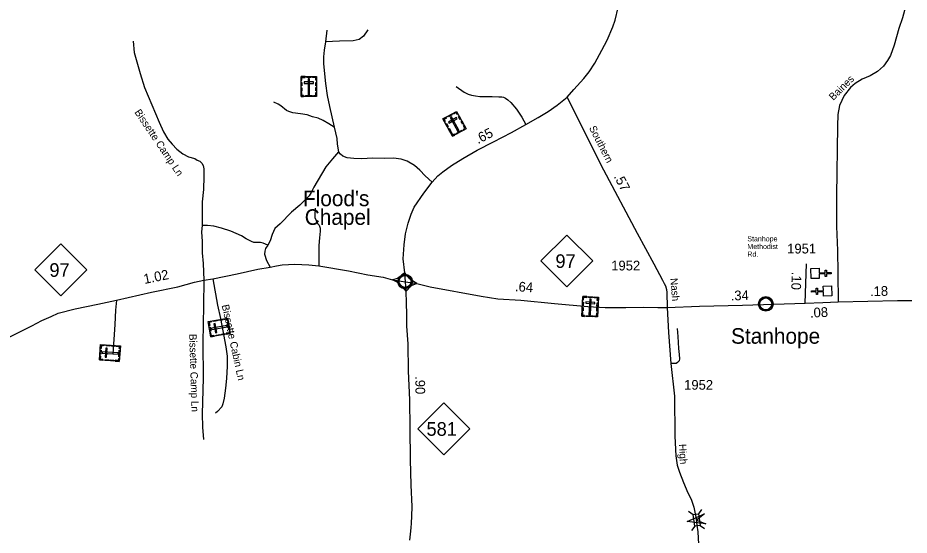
# Model space of a CAD drawing. Extents: x 2220236 to 2384410, y 720751 to 894131.
# Drawn here: x 2261578 to 2273033, y 768164 to 774813 of the extents above; entities that cross this region are included whole.
import ezdxf

# ---------------------------------------------------------------- set-up
doc = ezdxf.new("R2010")
doc.units = 0
doc.layers.add('Default', color=7, linetype='Continuous')

msp = doc.modelspace()

# ---------------------------------------------------------------- linework, layer by layer
at = {"layer": 'Default'}
for p, q in [((2265549, 774652), (2265530, 774506)), ((2271696, 771144), (2271714, 771653)), ((2270199, 768470), (2270255, 768428)), ((2270366, 768494), (2270325, 768439)), ((2270278, 768279), (2270237, 768224)), ((2270346, 768289), (2270401, 768248))]:
    msp.add_line(p, q, dxfattribs=at)
for points in [[(2268638, 773795), (2268724, 773892), (2268853, 774031), (2268921, 774120), (2268994, 774232), (2269085, 774395), (2269151, 774527), (2269224, 774695), (2269255, 774784), (2269292, 774944), (2269339, 775182), (2269359, 775350), (2269382, 775467), (2269397, 775606), (2269429, 775824), (2269452, 775946), (2269478, 776117), (2269519, 776376), (2269733, 777203)], [(2273043, 775290), (2272972, 774905), (2272949, 774814), (2272902, 774677), (2272838, 774462), (2272791, 774327), (2272755, 774263), (2272705, 774192), (2272628, 774122), (2272532, 774065), (2272430, 774024), (2272339, 773967), (2272277, 773917), (2272197, 773813), (2272137, 773686), (2272114, 773572), (2272113, 773420), (2272101, 772529), (2272099, 772129), (2272110, 771824), (2272118, 771530), (2272121, 771162)], [(2266076, 774657), (2266021, 774576), (2265966, 774532), (2265888, 774519), (2265712, 774514), (2265530, 774506)], [(2263061, 774512), (2263075, 774365), (2263151, 774096), (2263207, 773918), (2263395, 773470), (2263452, 773347), (2263507, 773255), (2263560, 773188), (2263620, 773124), (2263699, 773063), (2263771, 773028), (2263853, 773003), (2263881, 772983), (2263915, 772969), (2263942, 772946), (2263962, 772914), (2263970, 772872), (2263969, 772774), (2263965, 772608), (2263946, 772446), (2263946, 772308), (2263947, 772142)], [(2265530, 774506), (2265515, 774396), (2265506, 774310), (2265507, 774222), (2265531, 773968), (2265555, 773816), (2265584, 773671), (2265642, 773409)], [(2267211, 773928), (2267313, 773859), (2267366, 773833), (2267408, 773818), (2267458, 773808), (2267516, 773803), (2267592, 773801), (2267672, 773802), (2267758, 773797), (2267796, 773799), (2267820, 773792), (2267844, 773780), (2267875, 773758), (2267914, 773723), (2267985, 773637), (2268053, 773538), (2268107, 773443)], [(2266561, 771421), (2266550, 771537), (2266528, 771715), (2266541, 771893), (2266558, 772037), (2266594, 772174), (2266631, 772291), (2266670, 772381), (2266796, 772561), (2266902, 772702), (2266977, 772784), (2267038, 772833), (2267150, 772914), (2267297, 773006), (2267480, 773111), (2267689, 773219), (2267924, 773338), (2268107, 773443), (2268263, 773531), (2268392, 773607), (2268511, 773690), (2268638, 773795)], [(2268638, 773795), (2268890, 773285), (2269104, 772857), (2269536, 772045), (2269753, 771652), (2269865, 771442), (2269885, 771398), (2269902, 771368), (2269916, 771322), (2269920, 771283), (2269921, 771089)], [(2265642, 773409), (2265574, 773451), (2265500, 773492), (2265439, 773521), (2265363, 773541), (2265295, 773564), (2265211, 773579), (2265111, 773592), (2265061, 773610), (2265029, 773623), (2264958, 773681), (2264922, 773704), (2264868, 773728)], [(2265642, 773409), (2265676, 773260), (2265683, 773190), (2265697, 773090)], [(2265697, 773090), (2265624, 772999), (2265535, 772899), (2265382, 772635), (2265346, 772567), (2265321, 772527), (2265264, 772464), (2265202, 772406), (2265093, 772315), (2264950, 772164), (2264883, 772103), (2264846, 772029), (2264823, 771948), (2264789, 771890)], [(2266902, 772702), (2266814, 772781), (2266743, 772856), (2266677, 772915), (2266582, 772969), (2266506, 772996), (2266406, 773007), (2266288, 773006), (2266134, 773008), (2266000, 772999), (2265896, 773006), (2265812, 773015), (2265756, 773035), (2265724, 773062), (2265697, 773090)], [(2265398, 772366), (2265393, 772288), (2265397, 772246), (2265428, 772170), (2265450, 772148), (2265462, 772111), (2265465, 772071), (2265453, 771984), (2265448, 771886), (2265445, 771803), (2265448, 771625)], [(2263947, 772142), (2263938, 772062), (2263945, 771940), (2263948, 771794), (2263958, 771656), (2263967, 771439)], [(2264789, 771890), (2264731, 771916), (2264695, 771923), (2264659, 771925), (2264613, 771924), (2264581, 771936), (2264514, 771973), (2264454, 772011), (2264316, 772069), (2264197, 772108), (2264097, 772134), (2264015, 772143), (2263947, 772142)], [(2264789, 771890), (2264762, 771848), (2264752, 771812), (2264748, 771774), (2264772, 771693), (2264821, 771610)], [(2261329, 770638), (2261594, 770771), (2261760, 770856), (2261887, 770921), (2262005, 770974), (2262096, 771016), (2262316, 771071), (2262606, 771134), (2262845, 771185), (2263296, 771288), (2263633, 771356), (2263848, 771415), (2263967, 771439), (2264084, 771459), (2264396, 771522), (2264662, 771581), (2264821, 771610), (2264904, 771625), (2264975, 771637), (2265057, 771644), (2265140, 771647), (2265318, 771639), (2265448, 771625), (2265826, 771561), (2266077, 771510), (2266274, 771478), (2266392, 771447), (2266561, 771421)], [(2266550, 771537), (2266514, 771510), (2266492, 771486), (2266458, 771462), (2266392, 771447)], [(2266705, 771396), (2266650, 771432), (2266616, 771460), (2266550, 771537)], [(2263967, 771439), (2263965, 771117), (2263957, 770634), (2263962, 770182), (2263948, 769723), (2263952, 769550), (2263965, 769394)], [(2264084, 771459), (2264143, 771118), (2264182, 770947), (2264250, 770584), (2264267, 770464), (2264270, 770336), (2264259, 770178), (2264247, 770052), (2264228, 769926), (2264213, 769850), (2264201, 769812), (2264144, 769751), (2264120, 769733)], [(2266568, 771299), (2266525, 771353), (2266491, 771386), (2266451, 771414), (2266392, 771447)], [(2266614, 768100), (2266623, 768178), (2266633, 768256), (2266637, 768320), (2266641, 768408), (2266646, 768531), (2266635, 768805), (2266626, 769135), (2266618, 769533), (2266615, 769902), (2266597, 770273), (2266594, 770624), (2266577, 770851), (2266577, 771002), (2266573, 771147), (2266568, 771299), (2266561, 771421)], [(2266561, 771421), (2266705, 771396), (2266877, 771356), (2267531, 771234), (2267746, 771203), (2268041, 771183), (2268477, 771139), (2268904, 771102), (2269124, 771088), (2269392, 771088), (2269621, 771093), (2269802, 771090), (2269921, 771089)], [(2266705, 771396), (2266633, 771370), (2266568, 771299)], [(2262845, 771185), (2262832, 771054), (2262824, 770870), (2262797, 770492)], [(2269921, 771089), (2270340, 771107), (2270891, 771121), (2271696, 771144)], [(2271696, 771144), (2271924, 771155), (2272121, 771162)], [(2272121, 771162), (2272885, 771181), (2273066, 771180)], [(2269921, 771089), (2269942, 770768), (2269969, 770371), (2270015, 769950), (2270021, 769435), (2270033, 769183), (2270051, 769063), (2270080, 768973), (2270132, 768840), (2270187, 768708), (2270233, 768627), (2270267, 768524), (2270295, 768373), (2270306, 768293)], [(2270051, 770820), (2270060, 770718), (2270070, 770563), (2270075, 770485), (2270080, 770431), (2270078, 770405), (2270057, 770384), (2270037, 770372), (2269969, 770371)], [(2270306, 768293), (2270316, 768205), (2270325, 768047), (2270335, 767859), (2270371, 767732), (2270407, 767580), (2270464, 767406), (2270558, 767120), (2270660, 766796), (2270823, 766303), (2270886, 766113), (2270919, 766007), (2270932, 765934), (2270937, 765878), (2270939, 765756), (2270932, 765574), (2270927, 765384), (2270904, 764668), (2270901, 764411), (2270880, 764025)]]:
    msp.add_lwpolyline(points, dxfattribs=at)
for points in [[(2265218, 774057), (2265417, 774057), (2265417, 773802), (2265218, 773802)], [(2265218, 774013), (2265230, 774013), (2265230, 774045), (2265270, 774045), (2265270, 774057), (2265218, 774057)], [(2265292, 774057), (2265344, 774057), (2265344, 774045), (2265292, 774045)], [(2265327, 774027), (2265309, 774027), (2265309, 773824), (2265327, 773824)], [(2265418, 774013), (2265406, 774013), (2265406, 774045), (2265366, 774045), (2265366, 774056), (2265418, 774056)], [(2265218, 773939), (2265218, 773982), (2265230, 773982), (2265230, 773939)], [(2265218, 773872), (2265218, 773915), (2265230, 773915), (2265230, 773872)], [(2265259, 773988), (2265259, 773970), (2265377, 773970), (2265377, 773988)], [(2265406, 773940), (2265406, 773983), (2265418, 773983), (2265418, 773940)], [(2265406, 773874), (2265406, 773917), (2265417, 773917), (2265417, 773874)], [(2265251, 773802), (2265251, 773813), (2265229, 773813), (2265229, 773854), (2265218, 773854), (2265218, 773802)], [(2265276, 773813), (2265361, 773813), (2265361, 773802), (2265276, 773802)], [(2265384, 773802), (2265384, 773813), (2265406, 773813), (2265406, 773854), (2265417, 773854), (2265417, 773802)], [(2267042, 773513), (2267216, 773609), (2267339, 773386), (2267165, 773290)], [(2267107, 773549), (2267152, 773574), (2267158, 773564), (2267112, 773539)], [(2267237, 773571), (2267228, 773566), (2267212, 773594), (2267176, 773574), (2267171, 773584), (2267217, 773609)], [(2267063, 773475), (2267073, 773480), (2267057, 773509), (2267093, 773528), (2267088, 773538), (2267042, 773513)], [(2267099, 773410), (2267078, 773448), (2267088, 773453), (2267109, 773416)], [(2267111, 773473), (2267120, 773457), (2267223, 773514), (2267214, 773530)], [(2267152, 773540), (2267135, 773531), (2267233, 773353), (2267250, 773362)], [(2267263, 773502), (2267242, 773540), (2267252, 773545), (2267273, 773507)], [(2267295, 773444), (2267274, 773482), (2267284, 773487), (2267305, 773449)], [(2267131, 773351), (2267110, 773389), (2267120, 773395), (2267141, 773357)], [(2267194, 773306), (2267188, 773316), (2267169, 773305), (2267150, 773341), (2267140, 773335), (2267165, 773290)], [(2267210, 773328), (2267284, 773369), (2267290, 773359), (2267215, 773318)], [(2267310, 773370), (2267305, 773380), (2267324, 773391), (2267305, 773426), (2267314, 773432), (2267339, 773386)], [(2268300, 771688), (2268633, 772021), (2268966, 771688), (2268633, 771355)], [(2261797, 771574), (2262130, 771907), (2262463, 771574), (2262130, 771241)], [(2266478, 771436), (2266479, 771441), (2266481, 771448), (2266484, 771455), (2266486, 771461), (2266490, 771467), (2266494, 771472), (2266498, 771476), (2266502, 771481), (2266508, 771485), (2266513, 771489), (2266518, 771492), (2266523, 771494), (2266528, 771497), (2266534, 771498), (2266538, 771499), (2266543, 771500), (2266547, 771501), (2266554, 771501), (2266558, 771501), (2266564, 771501), (2266569, 771500), (2266574, 771499), (2266579, 771498), (2266584, 771496), (2266591, 771493), (2266597, 771489), (2266602, 771486), (2266607, 771482), (2266610, 771479), (2266614, 771474), (2266618, 771470), (2266621, 771465), (2266625, 771460), (2266627, 771455), (2266629, 771450), (2266631, 771445), (2266632, 771440), (2266633, 771434), (2266634, 771429), (2266634, 771423), (2266634, 771418), (2266633, 771412), (2266632, 771407), (2266630, 771400), (2266629, 771395), (2266626, 771389), (2266623, 771383), (2266620, 771378), (2266616, 771373), (2266612, 771369), (2266607, 771364), (2266602, 771360), (2266597, 771356), (2266593, 771354), (2266586, 771350), (2266579, 771348), (2266573, 771346), (2266566, 771345), (2266562, 771344), (2266557, 771344), (2266552, 771344), (2266547, 771345), (2266542, 771345), (2266536, 771347), (2266531, 771348), (2266526, 771350), (2266521, 771352), (2266517, 771354), (2266511, 771358), (2266505, 771362), (2266500, 771367), (2266496, 771372), (2266493, 771376), (2266490, 771380), (2266485, 771387), (2266484, 771391), (2266482, 771395), (2266479, 771403), (2266478, 771410), (2266477, 771415), (2266477, 771421), (2266477, 771426), (2266477, 771432)], [(2271877, 771594), (2271878, 771537), (2271954, 771537), (2271954, 771569), (2271970, 771570), (2271970, 771538), (2272030, 771538), (2272030, 771522), (2271970, 771522), (2271970, 771490), (2271954, 771489), (2271954, 771521), (2271878, 771521), (2271878, 771463), (2271772, 771463), (2271771, 771593)], [(2271933, 771235), (2271931, 771292), (2271854, 771290), (2271855, 771258), (2271840, 771257), (2271838, 771289), (2271778, 771287), (2271778, 771303), (2271838, 771305), (2271837, 771337), (2271853, 771338), (2271854, 771306), (2271930, 771308), (2271928, 771366), (2272035, 771369), (2272039, 771239)], [(2268840, 771232), (2269039, 771222), (2269026, 770968), (2268827, 770978)], [(2268834, 771115), (2268836, 771158), (2268847, 771158), (2268845, 771115)], [(2268838, 771189), (2268849, 771189), (2268851, 771221), (2268891, 771219), (2268892, 771230), (2268840, 771232)], [(2268877, 771162), (2268876, 771144), (2268994, 771138), (2268995, 771156)], [(2268914, 771229), (2268966, 771226), (2268965, 771215), (2268913, 771217)], [(2268947, 771198), (2268929, 771199), (2268918, 770996), (2268937, 770995)], [(2269037, 771179), (2269025, 771180), (2269027, 771212), (2268986, 771214), (2268987, 771225), (2269039, 771222)], [(2269021, 771107), (2269024, 771150), (2269035, 771149), (2269033, 771106)], [(2271113, 771148), (2271114, 771154), (2271116, 771160), (2271119, 771167), (2271122, 771173), (2271125, 771179), (2271129, 771184), (2271133, 771188), (2271137, 771193), (2271143, 771197), (2271148, 771201), (2271153, 771204), (2271158, 771206), (2271164, 771209), (2271169, 771211), (2271174, 771212), (2271179, 771212), (2271183, 771213), (2271189, 771213), (2271193, 771213), (2271199, 771213), (2271204, 771212), (2271209, 771211), (2271214, 771210), (2271219, 771208), (2271226, 771205), (2271232, 771202), (2271237, 771198), (2271242, 771194), (2271246, 771191), (2271250, 771187), (2271254, 771182), (2271257, 771177), (2271260, 771172), (2271262, 771167), (2271264, 771162), (2271266, 771157), (2271267, 771152), (2271268, 771146), (2271269, 771142), (2271269, 771136), (2271269, 771130), (2271268, 771124), (2271267, 771119), (2271266, 771113), (2271264, 771107), (2271262, 771102), (2271258, 771096), (2271255, 771090), (2271252, 771086), (2271247, 771081), (2271242, 771076), (2271237, 771072), (2271232, 771068), (2271228, 771066), (2271221, 771063), (2271214, 771060), (2271208, 771058), (2271201, 771057), (2271197, 771057), (2271192, 771056), (2271187, 771056), (2271182, 771057), (2271177, 771058), (2271171, 771059), (2271166, 771060), (2271161, 771062), (2271157, 771064), (2271153, 771066), (2271146, 771070), (2271140, 771075), (2271135, 771079), (2271131, 771084), (2271128, 771088), (2271125, 771092), (2271121, 771099), (2271119, 771103), (2271117, 771107), (2271115, 771115), (2271113, 771122), (2271112, 771127), (2271112, 771134), (2271112, 771138), (2271113, 771145)], [(2268860, 770976), (2268861, 770988), (2268839, 770989), (2268841, 771029), (2268830, 771030), (2268827, 770978)], [(2268831, 771048), (2268833, 771091), (2268844, 771091), (2268842, 771047)], [(2269018, 771041), (2269020, 771084), (2269032, 771084), (2269030, 771040)], [(2264058, 770712), (2264024, 770908), (2264274, 770952), (2264309, 770756)], [(2264066, 770916), (2264068, 770905), (2264037, 770899), (2264044, 770859), (2264033, 770857), (2264024, 770908)], [(2264140, 770917), (2264098, 770910), (2264096, 770921), (2264138, 770928)], [(2264205, 770929), (2264163, 770921), (2264161, 770932), (2264203, 770940)], [(2264280, 770920), (2264269, 770918), (2264265, 770939), (2264225, 770932), (2264223, 770943), (2264274, 770952)], [(2268885, 770987), (2268970, 770982), (2268969, 770971), (2268884, 770975)], [(2268993, 770970), (2268993, 770981), (2269015, 770980), (2269017, 771021), (2269028, 771020), (2269026, 770968)], [(2264045, 770785), (2264036, 770836), (2264048, 770838), (2264057, 770787)], [(2264068, 770825), (2264071, 770806), (2264271, 770841), (2264268, 770860)], [(2264118, 770764), (2264136, 770767), (2264116, 770883), (2264098, 770880)], [(2264288, 770811), (2264273, 770894), (2264284, 770896), (2264299, 770813)], [(2264101, 770720), (2264099, 770731), (2264067, 770725), (2264060, 770765), (2264049, 770763), (2264058, 770712)], [(2264174, 770732), (2264131, 770725), (2264129, 770736), (2264172, 770744)], [(2264240, 770744), (2264197, 770737), (2264195, 770748), (2264238, 770755)], [(2264303, 770789), (2264292, 770787), (2264296, 770765), (2264256, 770758), (2264258, 770747), (2264309, 770756)], [(2262628, 770415), (2262642, 770614), (2262896, 770596), (2262882, 770397)], [(2262685, 770611), (2262684, 770599), (2262652, 770601), (2262649, 770561), (2262638, 770562), (2262642, 770614)], [(2262757, 770594), (2262714, 770597), (2262715, 770608), (2262758, 770605)], [(2262823, 770590), (2262780, 770593), (2262781, 770604), (2262824, 770601)], [(2262894, 770563), (2262882, 770564), (2262884, 770586), (2262843, 770588), (2262844, 770599), (2262896, 770596)], [(2262671, 770412), (2262672, 770423), (2262640, 770425), (2262643, 770466), (2262632, 770467), (2262628, 770415)], [(2262633, 770489), (2262637, 770541), (2262648, 770540), (2262645, 770488)], [(2262665, 770522), (2262664, 770503), (2262866, 770489), (2262867, 770508)], [(2262699, 770451), (2262717, 770450), (2262726, 770567), (2262707, 770568)], [(2262875, 770455), (2262881, 770540), (2262892, 770539), (2262886, 770455)], [(2262745, 770407), (2262702, 770410), (2262703, 770421), (2262746, 770418)], [(2262812, 770402), (2262769, 770405), (2262770, 770416), (2262813, 770413)], [(2262884, 770430), (2262873, 770431), (2262871, 770409), (2262831, 770412), (2262830, 770401), (2262882, 770397)], [(2266720, 769531), (2267053, 769864), (2267386, 769531), (2267053, 769198)], [(2270421, 768311), (2270179, 768341), (2270404, 768436), (2270300, 768358)], [(2270325, 768439), (2270346, 768289), (2270277, 768279), (2270255, 768428)]]:
    msp.add_lwpolyline(points, close=True, dxfattribs=at)
for centre, radius in [((2266555, 771423), 94.3), ((2266555, 771424), 76.7), ((2271191, 771136), 94.3), ((2271190, 771136), 76.7)]:
    msp.add_circle(centre, radius, dxfattribs=at)

# ---------------------------------------------------------------- texts
for s, height, rotation, p in [('Baines', 95, 44.7931, (2272058, 773744)), ('Bissette Camp Ln', 95, 303.9703, (2263073, 773599)), ('.65', 125, 27.1103, (2267492, 773188)), ('Southern', 95, 296.9655, (2268916, 773398)), ('.57', 125, 298.1143, (2269233, 772772)), ('Stanhope', 65.6, 360, (2270953, 771940)), ('Methodist', 65.6, 360, (2270953, 771841)), ('Rd.', 65.6, 360, (2270953, 771743)), ('1.02', 125, 11.4767, (2263207, 771392)), ('.10', 125, 267.9885, (2271525, 771550)), ('.64', 125, 356.2149, (2267964, 771300)), ('Nash', 95, 274.7578, (2269963, 771464)), ('.34', 125, 1.5217, (2270741, 771180)), ('.18', 125, 1.4635, (2272531, 771235)), ('Bissette Cabin Ln', 95, 282.2898, (2264197, 771118)), ('.08', 125, 2.8644, (2271761, 770959)), ('Bissette Camp Ln', 95, 271.7621, (2263780, 770749)), ('.90', 125, 270.5268, (2266686, 770206)), ('High', 95, 273.1925, (2270073, 769333))]:
    msp.add_text(s, height=height, rotation=rotation, dxfattribs=at).set_placement(p)
for s, height, p in [("Flood's", 200, (2265242, 772392)), ('Chapel', 200, (2265265, 772152)), ('1951', 125, (2271465, 771784)), ('97', 175, (2268487, 771598)), ('97', 175, (2261984, 771484)), ('1952', 125, (2269204, 771566)), ('Stanhope', 200, (2270744, 770624)), ('1952', 125, (2270141, 770033)), ('581', 175, (2266830, 769441))]:
    msp.add_text(s, height=height, dxfattribs=at).set_placement(p)

doc.saveas('drawing.dxf')
